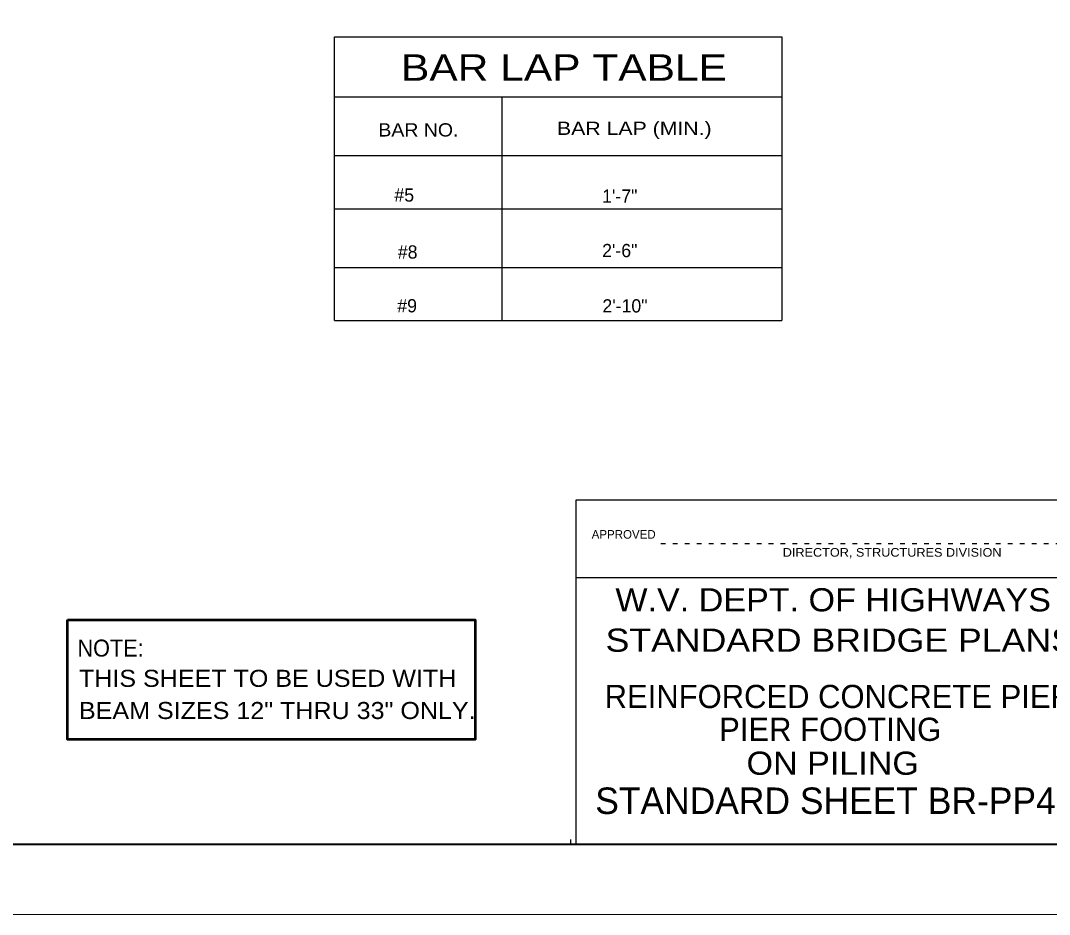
# Model space of a CAD drawing. Extents: x 144 to 252, y 360 to 425.
# Drawn here: x 203.8 to 225.82, y 360.42 to 379.54 of the extents above; entities that cross this region are included whole.
import ezdxf

# ---------------------------------------------------------------- set-up
doc = ezdxf.new("R2010")
doc.units = 0
doc.header["$LTSCALE"] = 0.13
doc.linetypes.add('DOTTED', pattern=[1.5, 0.3, -1.2])
doc.layers.add('1', color=7, linetype='Continuous', lineweight=40)

msp = doc.modelspace()

# ---------------------------------------------------------------- linework, layer by layer
at = {"layer": '1', "lineweight": 25}
for p, q in [((210.523, 373.1242), (210.523, 379.196)), ((210.523, 379.196), (220.0912, 379.196)), ((220.0912, 379.196), (220.0912, 373.1242)), ((210.523, 377.9125), (220.0912, 377.9125)), ((214.11, 373.1242), (214.11, 377.9125)), ((210.523, 376.6573), (220.0912, 376.6573)), ((210.523, 375.5183), (220.0912, 375.5183)), ((210.523, 374.2632), (220.0912, 374.2632)), ((210.523, 373.1242), (220.0912, 373.1242)), ((215.6938, 367.6303), (230.4272, 367.6303)), ((215.5802, 361.9183), (215.5802, 362.0195))]:
    msp.add_line(p, q, dxfattribs=at)
at = {"layer": '1', "linetype": 'DOTTED', "lineweight": 25}
msp.add_line((217.5083, 368.3578), (226.0588, 368.3578), dxfattribs=at)
at = {"layer": '1'}
msp.add_line((149.8112, 361.9183), (250.3172, 361.9183), dxfattribs=at)
at = {"layer": '1', "lineweight": 13}
msp.add_line((143.8112, 360.4183), (251.8112, 360.4183), dxfattribs=at)
at = {"layer": '1'}
msp.add_lwpolyline([(250.3172, 361.9183), (250.3172, 423.9913), (149.8112, 423.9913), (149.8112, 361.9183), (230.3642, 361.9183)], dxfattribs=at)
at = {"layer": '1', "lineweight": 25}
msp.add_lwpolyline([(215.6938, 361.9183), (215.6938, 369.2878), (230.4272, 369.2878)], dxfattribs=at)
at = {"layer": '1', "lineweight": 53}
msp.add_lwpolyline([(204.8092, 366.7195), (213.533, 366.7195), (213.533, 364.1587), (204.8092, 364.1587)], close=True, dxfattribs=at)

# ---------------------------------------------------------------- texts
at = {"layer": '1'}
for s, height, width, p in [('BAR LAP TABLE', 0.5667, 1.2, (211.9453, 378.2553)), ('BAR NO.', 0.2833, 1.1, (211.4608, 377.0625)), ('BAR LAP (MIN.)', 0.2833, 1.2, (215.283, 377.0965)), ('DIRECTOR, STRUCTURES DIVISION', 0.1842, 1.1, (220.1138, 368.0723)), ('W.V. DEPT. OF HIGHWAYS', 0.4958, 1.1, (216.5325, 366.9022)), ('STANDARD BRIDGE PLANS', 0.4958, 1.15, (216.3228, 366.038)), ('NOTE:', 0.3646, 0.95, (205.0222, 365.9349)), ('THIS SHEET TO BE USED WITH', 0.3646, 1.1, (205.0542, 365.2874)), ('BEAM SIZES 12" THRU 33" ONLY.', 0.3646, 1.1, (205.0542, 364.5991)), ('ON PILING', 0.4958, 1.1, (219.3387, 363.406))]:
    msp.add_text(s, height=height, dxfattribs=dict(at, width=width)).set_placement(p)
for s, height, p in [('#5', 0.2833, (211.8037, 375.6685)), ('1\'-7"', 0.2833, (216.2492, 375.6458)), ('#8', 0.2833, (211.8773, 374.4502)), ('2\'-6"', 0.2833, (216.2492, 374.4813)), ('#9', 0.2833, (211.866, 373.2998)), ('2\'-10"', 0.2833, (216.2548, 373.297)), ('APPROVED', 0.1842, (216.0253, 368.4577)), ('REINFORCED CONCRETE PIER', 0.4958, (216.303, 364.8338)), ('PIER FOOTING', 0.4958, (218.7529, 364.1312)), ('STANDARD SHEET BR-PP4', 0.5667, (216.1018, 362.5672))]:
    msp.add_text(s, height=height, dxfattribs=at).set_placement(p)

doc.saveas('drawing.dxf')
